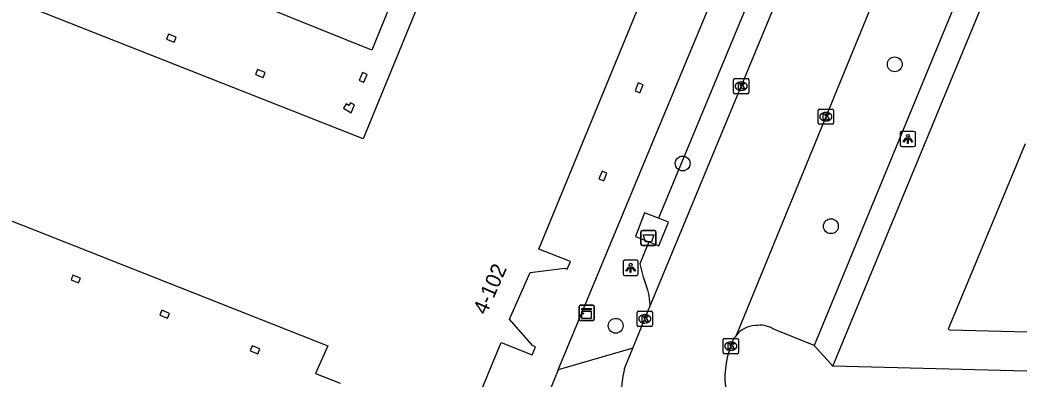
# Model space of a CAD drawing. Extents: x 160026 to 161302, y 384757 to 385701.
# Drawn here: x 160458.6 to 160524.4, y 384914.4 to 384938.1 of the extents above; entities that cross this region are included whole.
import ezdxf

# ---------------------------------------------------------------- set-up
doc = ezdxf.new("R2010")
doc.units = 0
for name, color, linetype in [('IMGEO_Afval_apart_plaats', 7, 'Continuous'), ('IMGEO_Boom', 7, 'Continuous'), ('IMGEO_Kast', 7, 'Continuous'), ('IMGEO_Kolk', 7, 'Continuous'), ('IMGEO_Lichtpunt', 7, 'Continuous'), ('IMGEO_Pand', 7, 'Continuous'), ('IMGEO_Pand_nummerreeks', 7, 'Continuous'), ('IMGEO_Rijbaan_lokaal_open', 7, 'Continuous'), ('IMGEO_Voetpad_gesloten', 7, 'Continuous'), ('IMGEO_Voetpad_open', 7, 'Continuous')]:
    doc.layers.add(name, color=color, linetype=linetype)

msp = doc.modelspace()

# ---------------------------------------------------------------- linework, layer by layer
at = {"layer": 'IMGEO_Afval_apart_plaats'}
for p, q in [((160499.474, 384923.308), (160499.474, 384924.108)), ((160499.474, 384924.108), (160499.474, 384923.308)), ((160499.574, 384924.208), (160500.364, 384924.208)), ((160500.364, 384924.208), (160499.574, 384924.208)), ((160500.464, 384924.108), (160500.464, 384923.308)), ((160500.464, 384923.308), (160500.464, 384924.108)), ((160500.364, 384923.208), (160499.574, 384923.208)), ((160499.574, 384923.208), (160500.364, 384923.208))]:
    msp.add_line(p, q, dxfattribs=at)
msp.add_lwpolyline([(160499.617, 384923.922), (160500.321, 384923.922), (160500.172, 384923.452), (160499.766, 384923.452), (160499.617, 384923.922)], dxfattribs=at)
for centre, start, end in [((160499.574, 384924.108), 90, 180), ((160499.574, 384924.108), 90, 180), ((160500.364, 384924.108), 0, 90), ((160500.364, 384924.108), 360, 90), ((160499.574, 384923.308), 180, 270), ((160499.574, 384923.308), 180, 270), ((160500.364, 384923.308), 270, 0), ((160500.364, 384923.308), 270, 0)]:
    msp.add_arc(centre, 0.1, start, end, dxfattribs=at)
at = {"layer": 'IMGEO_Boom'}
for centre in [(160516.18, 384935.145), (160502.218, 384928.614), (160511.974, 384924.48), (160497.81, 384917.92)]:
    msp.add_circle(centre, 0.489, dxfattribs=at)
at = {"layer": 'IMGEO_Kast'}
for p, q in [((160495.397, 384918.343), (160495.397, 384919.184)), ((160495.397, 384919.184), (160495.397, 384918.343)), ((160495.472, 384919.268), (160496.313, 384919.268)), ((160496.313, 384919.268), (160495.472, 384919.268)), ((160496.397, 384919.193), (160496.397, 384918.352)), ((160496.397, 384918.352), (160496.397, 384919.193)), ((160496.322, 384918.268), (160495.481, 384918.268)), ((160495.481, 384918.268), (160496.322, 384918.268))]:
    msp.add_line(p, q, dxfattribs=at)
for points in [[(160495.592, 384919.058), (160496.192, 384919.058), (160496.192, 384918.973), (160495.592, 384918.973), (160495.592, 384919.058)], [(160495.592, 384918.883), (160496.192, 384918.883), (160496.192, 384918.394), (160495.592, 384918.394), (160495.592, 384918.883)]]:
    msp.add_lwpolyline(points, dxfattribs=at)
msp.add_circle((160495.676, 384918.732), 0.0377, dxfattribs=at)
for centre, start, end in [((160495.475, 384919.19), 92.4484, 184.28452), ((160495.475, 384919.19), 92.4484, 184.28452), ((160496.319, 384919.19), 2.4484, 94.28452), ((160496.319, 384919.19), 2.4484, 94.28452), ((160495.475, 384918.346), 182.4484, 274.28452), ((160495.475, 384918.346), 182.4484, 274.28452), ((160496.319, 384918.346), 272.4484, 4.28452), ((160496.319, 384918.346), 272.4484, 4.28452)]:
    msp.add_arc(centre, 0.0779, start, end, dxfattribs=at)
at = {"layer": 'IMGEO_Kolk'}
for p, q in [((160505.57, 384933.283), (160505.57, 384934.135)), ((160505.645, 384934.209), (160506.497, 384934.209)), ((160506.058, 384933.989), (160506.083, 384933.989)), ((160506.571, 384934.135), (160506.571, 384933.283)), ((160506.497, 384933.209), (160505.645, 384933.209)), ((160506.081, 384933.429), (160506.056, 384933.429)), ((160511.145, 384931.269), (160511.145, 384932.121)), ((160511.22, 384932.195), (160512.072, 384932.195)), ((160511.633, 384931.975), (160511.658, 384931.975)), ((160512.146, 384932.121), (160512.146, 384931.269)), ((160512.072, 384931.195), (160511.22, 384931.195)), ((160511.656, 384931.415), (160511.631, 384931.415)), ((160499.228, 384917.951), (160499.228, 384918.803)), ((160499.303, 384918.877), (160500.155, 384918.877)), ((160499.716, 384918.657), (160499.741, 384918.657)), ((160500.229, 384918.803), (160500.229, 384917.951)), ((160499.739, 384918.097), (160499.714, 384918.097)), ((160500.155, 384917.877), (160499.303, 384917.877)), ((160504.887, 384916.153), (160504.887, 384917.005)), ((160504.962, 384917.079), (160505.814, 384917.079)), ((160505.375, 384916.859), (160505.4, 384916.859)), ((160505.888, 384917.005), (160505.888, 384916.153)), ((160505.814, 384916.079), (160504.962, 384916.079)), ((160505.398, 384916.299), (160505.373, 384916.299))]:
    msp.add_line(p, q, dxfattribs=at)
for points in [[(160505.57, 384933.283), (160505.57, 384934.135)], [(160505.645, 384934.209), (160506.497, 384934.209)], [(160505.891, 384933.909), (160506.014, 384933.909), (160506.014, 384933.758), (160506.144, 384933.909), (160506.308, 384933.909), (160506.162, 384933.758), (160506.315, 384933.509), (160506.163, 384933.509), (160506.078, 384933.673), (160506.014, 384933.606), (160506.014, 384933.509), (160505.891, 384933.509), (160505.891, 384933.909)], [(160506.571, 384934.135), (160506.571, 384933.283)], [(160506.497, 384933.209), (160505.645, 384933.209)], [(160511.145, 384931.269), (160511.145, 384932.121)], [(160511.22, 384932.195), (160512.072, 384932.195)], [(160511.466, 384931.895), (160511.589, 384931.895), (160511.589, 384931.744), (160511.719, 384931.895), (160511.883, 384931.895), (160511.737, 384931.744), (160511.89, 384931.495), (160511.738, 384931.495), (160511.653, 384931.659), (160511.589, 384931.592), (160511.589, 384931.495), (160511.466, 384931.495), (160511.466, 384931.895)], [(160512.146, 384932.121), (160512.146, 384931.269)], [(160512.072, 384931.195), (160511.22, 384931.195)], [(160499.228, 384917.951), (160499.228, 384918.803)], [(160499.303, 384918.877), (160500.155, 384918.877)], [(160500.229, 384918.803), (160500.229, 384917.951)], [(160499.549, 384918.577), (160499.672, 384918.577), (160499.672, 384918.426), (160499.802, 384918.577), (160499.966, 384918.577), (160499.82, 384918.426), (160499.973, 384918.177), (160499.821, 384918.177), (160499.736, 384918.341), (160499.672, 384918.274), (160499.672, 384918.177), (160499.549, 384918.177), (160499.549, 384918.577)], [(160500.155, 384917.877), (160499.303, 384917.877)], [(160504.887, 384916.153), (160504.887, 384917.005)], [(160504.962, 384917.079), (160505.814, 384917.079)], [(160505.208, 384916.779), (160505.331, 384916.779), (160505.331, 384916.628), (160505.461, 384916.779), (160505.625, 384916.779), (160505.479, 384916.628), (160505.632, 384916.379), (160505.48, 384916.379), (160505.395, 384916.543), (160505.331, 384916.476), (160505.331, 384916.379), (160505.208, 384916.379), (160505.208, 384916.779)], [(160505.888, 384917.005), (160505.888, 384916.153)], [(160505.814, 384916.079), (160504.962, 384916.079)]]:
    msp.add_lwpolyline(points, dxfattribs=at)
for centre, start, end in [((160505.647, 384934.133), 91.55205, 178.44795), ((160505.647, 384934.133), 91.55205, 178.44795), ((160506.495, 384934.133), 1.55205, 88.44795), ((160506.495, 384934.133), 1.55205, 88.44795), ((160505.647, 384933.285), 181.55205, 268.44795), ((160505.647, 384933.285), 181.55205, 268.44795), ((160506.495, 384933.285), 271.55205, 358.44795), ((160506.495, 384933.285), 271.55205, 358.44795), ((160511.222, 384932.119), 91.55205, 178.44795), ((160511.222, 384932.119), 91.55205, 178.44795), ((160512.07, 384932.119), 1.55205, 88.44795), ((160512.07, 384932.119), 1.55205, 88.44795), ((160511.222, 384931.271), 181.55205, 268.44795), ((160511.222, 384931.271), 181.55205, 268.44795), ((160512.07, 384931.271), 271.55205, 358.44795), ((160512.07, 384931.271), 271.55205, 358.44795), ((160499.305, 384918.801), 91.55205, 178.44795), ((160499.305, 384918.801), 91.55205, 178.44795), ((160500.153, 384918.801), 1.55205, 88.44795), ((160500.153, 384918.801), 1.55205, 88.44795), ((160499.305, 384917.953), 181.55205, 268.44795), ((160499.305, 384917.953), 181.55205, 268.44795), ((160500.153, 384917.953), 271.55205, 358.44795), ((160500.153, 384917.953), 271.55205, 358.44795), ((160504.964, 384917.003), 91.55205, 178.44795), ((160504.964, 384917.003), 91.55205, 178.44795), ((160505.812, 384917.003), 1.55205, 88.44795), ((160505.812, 384917.003), 1.55205, 88.44795), ((160504.964, 384916.155), 181.55205, 268.44795), ((160504.964, 384916.155), 181.55205, 268.44795), ((160505.812, 384916.155), 271.55205, 358.44795), ((160505.812, 384916.155), 271.55205, 358.44795)]:
    msp.add_arc(centre, 0.0765, start, end, dxfattribs=at)
for centre, major_axis, ratio, start_param, end_param in [((160506.057, 384933.709), (-0.387, 0.002), 0.722429, 4.712389, 7.853982), ((160506.082, 384933.709), (-0.39, 0.002), 0.717154, 1.570796, 4.712389), ((160511.632, 384931.695), (-0.387, 0.002), 0.722429, 4.712389, 7.853982), ((160511.657, 384931.695), (-0.39, 0.002), 0.717154, 1.570796, 4.712389), ((160499.715, 384918.377), (-0.387, 0.002), 0.722429, 4.712389, 7.853982), ((160499.74, 384918.377), (-0.39, 0.002), 0.717154, 1.570796, 4.712389), ((160505.374, 384916.579), (-0.387, 0.002), 0.722429, 4.712389, 7.853982), ((160505.399, 384916.579), (-0.39, 0.002), 0.717154, 1.570796, 4.712389)]:
    msp.add_ellipse(centre, major_axis=major_axis, ratio=ratio, start_param=start_param, end_param=end_param, dxfattribs=at)
at = {"layer": 'IMGEO_Lichtpunt'}
for p, q in [((160516.544, 384930.636), (160516.544, 384929.829)), ((160516.544, 384930.636), (160516.544, 384929.829)), ((160517.446, 384930.731), (160516.638, 384930.731)), ((160517.446, 384930.731), (160516.638, 384930.731)), ((160517.54, 384929.829), (160517.54, 384930.636)), ((160517.54, 384929.829), (160517.54, 384930.636)), ((160516.638, 384929.735), (160517.446, 384929.735)), ((160516.638, 384929.735), (160517.446, 384929.735)), ((160498.294, 384922.139), (160498.294, 384921.332)), ((160498.294, 384922.139), (160498.294, 384921.332)), ((160499.196, 384922.234), (160498.388, 384922.234)), ((160499.196, 384922.234), (160498.388, 384922.234)), ((160499.29, 384921.332), (160499.29, 384922.139)), ((160499.29, 384921.332), (160499.29, 384922.139)), ((160498.388, 384921.238), (160499.196, 384921.238)), ((160498.388, 384921.238), (160499.196, 384921.238))]:
    msp.add_line(p, q, dxfattribs=at)
for points in [[(160516.918, 384930.3), (160516.957, 384930.272), (160516.769, 384930.01), (160516.731, 384930.037), (160516.918, 384930.3)], [(160517.02, 384930.252), (160517.067, 384930.252), (160517.067, 384929.93), (160517.02, 384929.93), (160517.02, 384930.252)], [(160517.13, 384930.272), (160517.168, 384930.299), (160517.355, 384930.037), (160517.316, 384930.009), (160517.13, 384930.272)], [(160498.668, 384921.803), (160498.707, 384921.775), (160498.519, 384921.513), (160498.481, 384921.54), (160498.668, 384921.803)], [(160498.77, 384921.755), (160498.817, 384921.755), (160498.817, 384921.433), (160498.77, 384921.433), (160498.77, 384921.755)], [(160498.88, 384921.775), (160498.918, 384921.802), (160499.105, 384921.54), (160499.066, 384921.512), (160498.88, 384921.775)]]:
    msp.add_lwpolyline(points, dxfattribs=at)
for centre in [(160517.043, 384930.434), (160498.793, 384921.937)]:
    msp.add_circle(centre, 0.0994, dxfattribs=at)
for centre, start, end in [((160516.638, 384930.636), 90, 180), ((160516.638, 384930.636), 90, 180), ((160517.446, 384930.636), 0, 90), ((160517.446, 384930.636), 0, 90), ((160516.638, 384929.829), 180, 270), ((160516.638, 384929.829), 180, 270), ((160517.446, 384929.829), 270, 0), ((160517.446, 384929.829), 270, 360), ((160498.388, 384922.139), 90, 180), ((160498.388, 384922.139), 90, 180), ((160499.196, 384922.139), 0, 90), ((160499.196, 384922.139), 0, 90), ((160498.388, 384921.332), 180, 270), ((160498.388, 384921.332), 180, 270), ((160499.196, 384921.332), 270, 0), ((160499.196, 384921.332), 270, 360)]:
    msp.add_arc(centre, 0.0946, start, end, dxfattribs=at)
at = {"layer": 'IMGEO_Pand'}
for points in [[(160497.665, 384980.204), (160497.958, 384980.073), (160498.134, 384980.465), (160499.54, 384980.191), (160492.68, 384963.335), (160494.455, 384962.613), (160481.188, 384930.237), (160447.942, 384943.367), (160443.919, 384944.926), (160443.958, 384945.061), (160443.531, 384945.237), (160443.479, 384945.268)], [(160487.842, 384910.926), (160490.281, 384916.822), (160492.315, 384916.015), (160492.529, 384916.538), (160492.344, 384916.614), (160490.825, 384918.357), (160492.188, 384921.439), (160494.46, 384921.709), (160494.626, 384921.644), (160494.83, 384922.166), (160492.762, 384922.975), (160507.197, 384958.094), (160505.542, 384958.778), (160512.942, 384977.323), (160514.772, 384976.965), (160514.713, 384976.797), (160515.029, 384976.688), (160515.238, 384977.2)], [(160468.379, 384937.139), (160468.252, 384936.813), (160468.755, 384936.615), (160468.883, 384936.94), (160468.379, 384937.139)], [(160474.231, 384934.811), (160474.104, 384934.486), (160474.606, 384934.287), (160474.735, 384934.613), (160474.231, 384934.811)], [(160480.922, 384934.093), (160481.238, 384933.963), (160481.45, 384934.481), (160481.136, 384934.611), (160480.922, 384934.093)], [(160499.083, 384933.403), (160499.398, 384933.273), (160499.611, 384933.791), (160499.297, 384933.921), (160499.083, 384933.403)], [(160480.614, 384932.472), (160480.36, 384932.618), (160480.254, 384932.437), (160480.072, 384932.543), (160479.901, 384932.25), (160480.402, 384931.958), (160480.614, 384932.472)], [(160445.305, 384929.876), (160478.862, 384916.6), (160478.061, 384914.785), (160479.684, 384914.147)], [(160524.758, 384929.908), (160519.698, 384917.685), (160519.811, 384917.652), (160531.682, 384917.353), (160531.791, 384921.661), (160532.993, 384921.63)], [(160496.704, 384927.595), (160497.02, 384927.465), (160497.232, 384927.983), (160496.918, 384928.113), (160496.704, 384927.595)], [(160462.089, 384921.263), (160461.962, 384920.937), (160462.464, 384920.739), (160462.593, 384921.065), (160462.089, 384921.263)], [(160467.931, 384918.937), (160467.804, 384918.612), (160468.307, 384918.414), (160468.435, 384918.739), (160467.931, 384918.937)], [(160473.882, 384916.588), (160473.755, 384916.262), (160474.258, 384916.064), (160474.386, 384916.39), (160473.882, 384916.588)]]:
    msp.add_lwpolyline(points, dxfattribs=at)
at = {"layer": 'IMGEO_Rijbaan_lokaal_open'}
for points in [[(160548.831, 385022.057), (160544.542, 385011.602), (160539.757, 385000), (160535.452, 384989.562), (160528.218, 384971.853), (160520.181, 384952.352), (160516.55, 384943.713), (160511.645, 384931.696), (160505.736, 384917.273)], [(160500.041, 384919.125), (160512.868, 384950.139), (160514.759, 384954.687), (160522.152, 384972.609)], [(160490.354, 384962.366), (160481.3, 384940.31), (160483.155, 384939.562), (160481.753, 384936.084), (160474.775, 384938.898)], [(160498.942, 384916.445), (160499.731, 384918.376), (160500, 384919.026), (160500.041, 384919.125)], [(160498.382, 384915.113), (160498.942, 384916.445)]]:
    msp.add_lwpolyline(points, dxfattribs=at)
for centre, radius, start, end in [((160506.752, 384916.327), 1.388, 137.05197, 169.55404), ((160510.764, 384914.506), 5.762, 158.91455, 219.93282), ((160507.928, 384912.993), 9.778, 167.47901, 215.83112)]:
    msp.add_arc(centre, radius, start, end, dxfattribs=at)
at = {"layer": 'IMGEO_Voetpad_gesloten'}
for points in [[(160500.633, 384925.006), (160499.718, 384925.36), (160499.108, 384923.795), (160499.989, 384923.451)], [(160499.989, 384923.451), (160500.656, 384923.191), (160501.282, 384924.755), (160500.633, 384925.006)]]:
    msp.add_lwpolyline(points, dxfattribs=at)
at = {"layer": 'IMGEO_Voetpad_open'}
for points in [[(160512.105, 384915.262), (160522.539, 384940.554), (160533.821, 384967.876), (160547.007, 385000), (160554.593, 385018.402), (160558.17, 385016.931), (160561.06, 385023.947), (160557.56, 385025.42), (160559.171, 385029.51), (160560.795, 385034.884)], [(160494.024, 384915.009), (160500, 384929.409), (160505.507, 384942.679), (160509.487, 384952.268)], [(160511.57, 384951.408), (160510.623, 384949.157), (160500.633, 384925.006)], [(160517.341, 384942.844), (160521.028, 384941.285), (160510.866, 384916.613)], [(160499.989, 384923.451), (160499.391, 384922.005), (160499.596, 384921.203), (160499.911, 384920.29), (160499.98, 384920.029), (160500, 384919.906), (160500.025, 384919.7), (160500.054, 384919.314), (160500.041, 384919.125)], [(160510.866, 384916.613), (160508.155, 384917.726)], [(160498.942, 384916.445), (160494.024, 384915.009)], [(160510.866, 384916.613), (160512.105, 384915.262)], [(160494.024, 384915.009), (160491.682, 384909.2)], [(160646.505, 384911.834), (160640.573, 384911.984), (160594.508, 384913.145), (160581.47, 384913.473), (160554.587, 384914.151), (160512.105, 384915.262)]]:
    msp.add_lwpolyline(points, dxfattribs=at)
for centre, radius, start, end in [((160507.05, 384916.287), 1.642, 91.59117, 143.11841), ((160507.304, 384916.264), 1.691, 59.7861, 100.2093)]:
    msp.add_arc(centre, radius, start, end, dxfattribs=at)

# ---------------------------------------------------------------- texts
at = {"layer": 'IMGEO_Pand_nummerreeks'}
msp.add_text('4-102', height=1, rotation=66.14225, dxfattribs=at).set_placement((160489.287, 384918.587))

doc.saveas('drawing.dxf')
